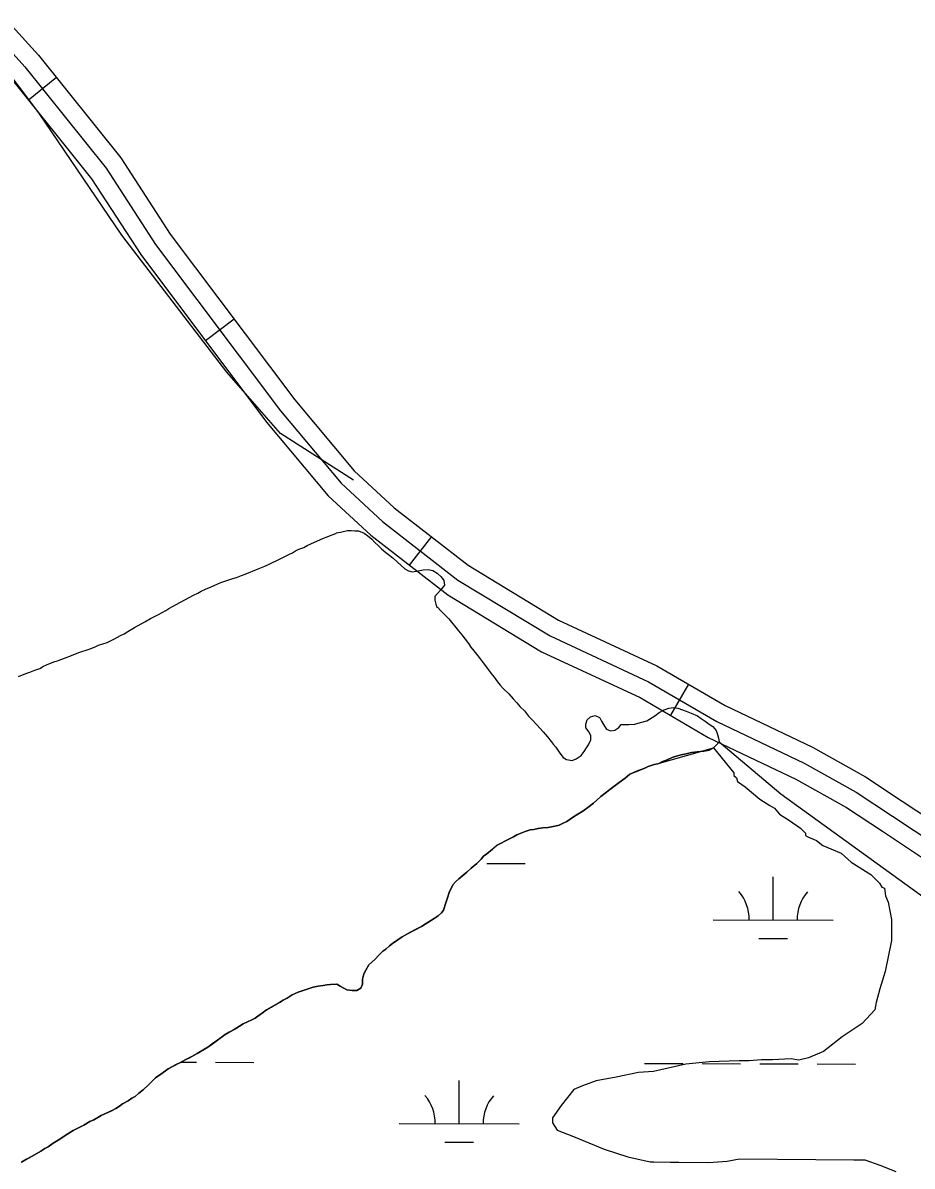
# Model space of a CAD drawing. Extents: x 3161665 to 3199565, y 885729 to 911164.
# Drawn here: x 3190776 to 3191518, y 904422 to 905376 of the extents above; entities that cross this region are included whole.
import ezdxf

# ---------------------------------------------------------------- set-up
doc = ezdxf.new("R2010")
doc.units = 0
for name, color, linetype in [('V-ROAD-CNTR', 7, 'Continuous'), ('V-SITE-VEGE', 7, 'Continuous'), ('V-TOPO-SHOR', 7, 'Continuous'), ('V-WETL-SWMP', 7, 'Continuous')]:
    doc.layers.add(name, color=color, linetype=linetype)

msp = doc.modelspace()

# ---------------------------------------------------------------- linework, layer by layer
at = {"layer": 'V-ROAD-CNTR'}
for p, q in [((3190803.88, 905330.29), (3190780.49, 905311.51)), ((3190952.19, 905128.7), (3190928.2, 905110.68)), ((3191116.64, 904947.36), (3191098.24, 904923.66)), ((3191331.08, 904824.21), (3191315.96, 904798.29))]:
    msp.add_line(p, q, dxfattribs=at)
for points in [[(3190744.69, 905397.8), (3190788.93, 905348.92), (3190857.57, 905263.42), (3190898.81, 905199.79), (3191002.64, 905061.49), (3191052.23, 905002.23), (3191085.63, 904971.43), (3191147.34, 904923.53), (3191222.71, 904877.79), (3191304.6, 904839.65), (3191361.66, 904806.37), (3191434.53, 904771.68), (3191478.67, 904747.02), (3191509.42, 904726.54), (3191545.88, 904702.41), (3191610.43, 904654.68), (3191682.8, 904599.04), (3191774.55, 904510.53), (3191807.81, 904482.42), (3191832.03, 904470.42), (3191844.34, 904462.65), (3191850.5, 904448.37), (3191849.4, 904405.57), (3191802.9, 904177.25)], [(3190732.71, 905388.68), (3190777.51, 905339.18), (3190845.4, 905254.63), (3190886.5, 905191.2), (3190990.88, 905052.17), (3191041.35, 904991.86), (3191075.93, 904959.98), (3191138.82, 904911.15), (3191215.63, 904864.54), (3191297.64, 904826.34), (3191354.64, 904793.1), (3191427.65, 904758.34), (3191470.85, 904734.21), (3191501.13, 904714.04), (3191537.28, 904690.12), (3191601.4, 904642.7), (3191673, 904587.67), (3191764.49, 904499.39), (3191799.52, 904469.78), (3191822.55, 904458.38), (3191835.36, 904443.08), (3191834.44, 904407.34)], [(3190766.09, 905329.44), (3190833.22, 905245.83), (3190874.2, 905182.61), (3190979.12, 905042.85), (3191030.47, 904981.49), (3191066.23, 904948.52), (3191130.31, 904898.77), (3191208.55, 904851.29), (3191290.68, 904813.04), (3191347.63, 904779.83), (3191420.76, 904745.01), (3191463.02, 904721.4), (3191492.83, 904701.54), (3191528.67, 904677.82), (3191592.37, 904630.72), (3191663.19, 904576.29), (3191754.43, 904488.26), (3191791.23, 904457.15), (3191813.07, 904446.33), (3191819.32, 904442.12), (3191820.22, 904437.8), (3191819.48, 904409.12), (3191765.11, 904152.48)]]:
    msp.add_lwpolyline(points, dxfattribs=at)
at = {"layer": 'V-SITE-VEGE'}
for points in [[(3191214.16, 904704.81), (3191219.6, 904705.95), (3191223.22, 904706.52), (3191225.95, 904707.99), (3191229.59, 904709.76), (3191232.33, 904711.54), (3191235.97, 904714.21), (3191242.95, 904718.35), (3191247.21, 904721.31), (3191251.77, 904724.88), (3191254.51, 904727.56), (3191257.86, 904730.53), (3191262.73, 904734.1), (3191265.47, 904736.48), (3191273.37, 904742.11), (3191282.19, 904749.25), (3191285.52, 904750.71), (3191294.6, 904754.23), (3191297.33, 904755.7), (3191302.48, 904757.15), (3191305.5, 904757.72), (3191307.01, 904758.3), (3191352.07, 904771.05), (3191369.03, 904750.22), (3191369.01, 904748.15), (3191371.06, 904746.06), (3191372.07, 904742.94), (3191378.25, 904738.75), (3191390.59, 904728.3), (3191398.83, 904723.06), (3191402.96, 904720.95), (3191407.05, 904715.75), (3191415.3, 904710.5), (3191424.56, 904704.22), (3191428.67, 904700.04), (3191428.65, 904697.97), (3191430.71, 904696.92), (3191437.94, 904693.75), (3191443.08, 904689.57), (3191458.56, 904683.24), (3191466.78, 904675.92), (3191483.26, 904665.44), (3191490.45, 904658.13), (3191492.49, 904655.01), (3191494.56, 904653.96), (3191495.54, 904647.74), (3191497.57, 904642.55), (3191500.56, 904628.03), (3191500.42, 904610.43), (3191495.03, 904584.59), (3191490.77, 904570.13), (3191487.58, 904558.77), (3191486.49, 904552.56), (3191476.05, 904541.26), (3191459.39, 904530.01), (3191443.76, 904517.71), (3191431.3, 904512.63), (3191423, 904510.63), (3191416.8, 904511.72), (3191401.26, 904510.8), (3191391.94, 904510.88), (3191381.58, 904509.93), (3191373.3, 904510), (3191348.45, 904509.16), (3191328.76, 904507.25), (3191301.8, 904501.25), (3191289.37, 904500.32), (3191270.7, 904496.33), (3191254.11, 904493.36), (3191242.69, 904489.31), (3191235.42, 904486.26), (3191224.96, 904472.89), (3191217.63, 904462.59), (3191217.59, 904458.45), (3191221.69, 904452.21), (3191235.1, 904446.92), (3191260.9, 904436.36), (3191280.52, 904429.99), (3191299.12, 904425.7), (3191302.22, 904425.67), (3191315.68, 904425.57), (3191322.93, 904425.51), (3191347.77, 904425.31), (3191363.31, 904426.22)], [(3190774.8, 904425.62), (3190790.88, 904434.77), (3190794.22, 904436.85), (3190796.95, 904438.32), (3190801.21, 904441.29), (3190806.67, 904444.84), (3190811.23, 904447.8), (3190817.91, 904451.95), (3190823.36, 904454.6), (3190826.7, 904456.37), (3190831.86, 904459.32), (3190835.19, 904460.79), (3190838.53, 904462.86), (3190841.26, 904464.34), (3190853.38, 904470.23), (3190859.15, 904474.08), (3190863.71, 904476.74), (3190866.74, 904478.81), (3190869.47, 904480.29), (3190872.52, 904482.97), (3190876.17, 904485.94), (3190880.74, 904490.11), (3190886.53, 904495.77), (3190897.17, 904503.49), (3190921.43, 904516.17), (3190928.71, 904520.6), (3190931.75, 904522.68), (3190938.14, 904527.43), (3190944.52, 904531.88), (3190947.86, 904533.95), (3190956.66, 904538.97), (3190959.69, 904541.05), (3190966.96, 904544.28), (3190969.69, 904545.75), (3190979.12, 904552.58), (3190993.07, 904560.56), (3190996.41, 904562.33), (3191000.66, 904564.99), (3191005.51, 904567.35), (3191013.08, 904569.97), (3191017.91, 904571.43), (3191022.14, 904572.28), (3191026.37, 904572.83), (3191029.39, 904573.4), (3191032.41, 904573.67), (3191037.84, 904573.91), (3191046.22, 904569.29), (3191050.44, 904568.64), (3191054.35, 904568.6), (3191057.69, 904570.67), (3191059.24, 904573.97), (3191059.29, 904578.18), (3191060.24, 904582.69), (3191062.08, 904585.69), (3191064.55, 904590.18), (3191069.73, 904594.94), (3191072.47, 904597.93), (3191076.13, 904601.5), (3191078.56, 904603.28), (3191081.61, 904605.96), (3191084.34, 904608.04), (3191088.6, 904611.01), (3191092.24, 904613.37), (3191096.79, 904616.04), (3191108.32, 904622.23), (3191118.94, 904628.74), (3191122.29, 904631.11), (3191125.03, 904633.49), (3191126.86, 904635.88), (3191129.99, 904646.1), (3191131.55, 904650.6), (3191134.64, 904656.89), (3191136.78, 904659.28), (3191139.52, 904661.96), (3191146.21, 904667.31), (3191149.87, 904670.89), (3191154.44, 904674.75), (3191158.1, 904678.33), (3191160.23, 904680.72), (3191162.97, 904682.79), (3191170.89, 904689.64), (3191174.22, 904691.41), (3191178.46, 904693.47), (3191187.87, 904698.48), (3191194.83, 904701.42), (3191199.07, 904702.88), (3191202.09, 904703.14), (3191205.71, 904704), (3191209.64, 904704.56), (3191214.16, 904704.81)], [(3191363.31, 904426.22), (3191373.68, 904428.2), (3191468.92, 904427.44), (3191478.23, 904427.36), (3191490.62, 904423.12), (3191504.04, 904417.84)]]:
    msp.add_lwpolyline(points, dxfattribs=at)
at = {"layer": 'V-TOPO-SHOR'}
for points in [[(3191051.76, 904994.52), (3190990.66, 905033.4), (3190945.9, 905084.49), (3190858.46, 905198.89), (3190789.34, 905301.02), (3190755.78, 905344.94), (3190744.61, 905364.34), (3190731.36, 905369.47), (3190697.74, 905380.76), (3190465.04, 905291.53), (3190230.29, 905198.23), (3190093.53, 905145.51), (3189956.77, 905092.78), (3189878.16, 905053.18), (3189717.95, 905005.61), (3189594.47, 904964.07)], [(3190772.22, 904830.75), (3190778.27, 904833.09), (3190781.6, 904834.26), (3190785.84, 904836.02), (3190790.08, 904837.48), (3190793.11, 904839.25), (3190797.66, 904841.31), (3190802.5, 904843.06), (3190804.92, 904843.64), (3190806.13, 904844.23), (3190810.67, 904845.98), (3190816.43, 904848.33), (3190822.48, 904850.67), (3190831.26, 904853.58), (3190836.1, 904855.34), (3190839.13, 904856.81), (3190846.09, 904859.14), (3190852.45, 904862.08), (3190857.31, 904864.74), (3190860.34, 904866.21), (3190863.38, 904868.29), (3190869.14, 904871.54), (3190877.63, 904876.26), (3190882.49, 904878.92), (3190889.16, 904882.46), (3190895.23, 904885.71), (3190897.66, 904887.49), (3190900.69, 904888.96), (3190907.36, 904892.8), (3190918.28, 904898.4), (3190921.92, 904900.17), (3190924.65, 904901.95), (3190928.28, 904903.41), (3190932.83, 904905.47), (3190936.16, 904906.94), (3190941.01, 904908.99), (3190951, 904912.5), (3190954.02, 904913.37), (3190958.25, 904914.82), (3190961.28, 904916), (3190972.18, 904920.39), (3190977.64, 904922.74), (3190981.88, 904924.8), (3190989.46, 904928.33), (3190997.64, 904932.46), (3191000.67, 904933.93), (3191003.4, 904935.41), (3191006.13, 904936.88), (3191010.37, 904938.34), (3191013.1, 904939.82), (3191016.13, 904941.29), (3191026.73, 904945.99), (3191029.76, 904947.16), (3191033.09, 904948.63), (3191037.03, 904950.09), (3191037.63, 904950.39), (3191040.96, 904950.95), (3191046.7, 904952.39), (3191049.72, 904952.36), (3191052.73, 904952.32), (3191055.74, 904952.29), (3191060.54, 904950.12), (3191063.53, 904947.98), (3191067.11, 904945.22), (3191069.49, 904942.48), (3191072.18, 904940.04), (3191075.16, 904937.29), (3191078.74, 904934.24), (3191082.03, 904931.49), (3191084.72, 904929.35), (3191088, 904926.3), (3191091.58, 904923.24), (3191094.56, 904920.49), (3191097.56, 904918.95), (3191100.56, 904918.01), (3191103.88, 904918.58), (3191106.9, 904919.15), (3191109.93, 904919.71), (3191113.85, 904919.97), (3191117.75, 904919.02), (3191121.35, 904916.87), (3191124.93, 904913.82), (3191127, 904910.78), (3191127.56, 904906.85), (3191124.2, 904902.67)], [(3191124.2, 904902.67), (3191121.76, 904899.99), (3191119.62, 904897.3), (3191119.58, 904894.28), (3191120.45, 904890.96), (3191121.32, 904888.54), (3191121.92, 904888.23), (3191124.31, 904885.79), (3191128.18, 904881.83), (3191131.16, 904878.78), (3191133.54, 904876.04), (3191137.1, 904871.48), (3191139.18, 904868.74), (3191142.16, 904865.39), (3191147.5, 904858.1), (3191149.57, 904855.06), (3191151.95, 904852.02), (3191156.41, 904846.54), (3191159.97, 904841.98), (3191163.54, 904837.42), (3191166.21, 904833.47), (3191168.88, 904830.12), (3191171.85, 904826.17), (3191173.93, 904823.43), (3191176.61, 904820.69), (3191181.38, 904816.11), (3191184.95, 904812.15), (3191187.93, 904808.8), (3191190.6, 904805.45), (3191194.18, 904802.1), (3191197.74, 904797.54), (3191200.43, 904794.79), (3191204.59, 904790.22), (3191209.95, 904784.44), (3191213.52, 904780.48), (3191216.49, 904776.52), (3191218.27, 904774.09), (3191220.35, 904771.66), (3191222.14, 904769.22), (3191223.92, 904766.79), (3191226.59, 904763.15), (3191229.28, 904761.31), (3191234.09, 904760.65), (3191237.43, 904762.12), (3191241.68, 904764.78), (3191244.13, 904768.07), (3191245.97, 904771.06), (3191247.81, 904773.75), (3191249.67, 904777.95), (3191249.7, 904781.27), (3191248.23, 904784.3), (3191245.56, 904787.95), (3191245.59, 904790.96), (3191246.54, 904794.57), (3191249.28, 904796.95), (3191253.21, 904798.11), (3191256.81, 904796.56), (3191257.11, 904796.25), (3191258.58, 904793.52), (3191260.95, 904789.28), (3191262.73, 904786.84), (3191266.02, 904785.3), (3191269.65, 904785.86), (3191272.99, 904788.23), (3191274.83, 904790.63), (3191278.44, 904790.58), (3191281.46, 904790.55), (3191286.28, 904790.8), (3191291.12, 904792.25), (3191296.26, 904793.69), (3191302.94, 904797.84), (3191306.59, 904800.51), (3191310.84, 904802.87), (3191314.77, 904804.33), (3191318.7, 904804.89), (3191322.31, 904804.25), (3191326.21, 904803), (3191329.21, 904801.76), (3191333.41, 904800.2), (3191338.51, 904797.73), (3191341.8, 904795.58), (3191345.09, 904793.43), (3191348.38, 904790.99), (3191351.37, 904788.84), (3191354.04, 904785.49), (3191355.21, 904782.17), (3191356.08, 904779.14), (3191356.65, 904776.12), (3191354.51, 904773.74), (3191352.07, 904771.05), (3191348.43, 904769.28), (3191343.9, 904768.43), (3191338.47, 904767.89), (3191333.64, 904767.34), (3191329.11, 904766.19), (3191324.87, 904765.33), (3191320.94, 904764.17), (3191317.61, 904763.01), (3191313.37, 904761.24), (3191308.83, 904759.49), (3191307.01, 904758.3)], [(3191307.01, 904758.3), (3191305.5, 904757.72), (3191302.48, 904757.15), (3191297.33, 904755.7), (3191294.6, 904754.23), (3191288.55, 904751.89), (3191285.52, 904750.71), (3191282.19, 904749.25), (3191278.24, 904745.97), (3191273.37, 904742.11), (3191270.02, 904739.74), (3191265.47, 904736.48), (3191262.73, 904734.1), (3191257.86, 904730.53), (3191254.51, 904727.56), (3191251.77, 904724.88), (3191247.21, 904721.31), (3191242.95, 904718.35), (3191235.97, 904714.21), (3191232.33, 904711.54), (3191229.59, 904709.76), (3191225.95, 904707.99), (3191223.22, 904706.52), (3191219.6, 904705.95), (3191214.16, 904704.81), (3191209.64, 904704.56), (3191205.71, 904704), (3191202.09, 904703.14), (3191199.07, 904702.88), (3191194.83, 904701.42), (3191187.87, 904698.48), (3191185.14, 904697.01), (3191181.19, 904694.94), (3191178.46, 904693.47), (3191174.22, 904691.41), (3191170.89, 904689.64), (3191167.53, 904686.66), (3191162.97, 904682.79), (3191160.23, 904680.72), (3191158.1, 904678.33), (3191154.44, 904674.75), (3191149.87, 904670.89), (3191146.21, 904667.31), (3191143.17, 904664.94), (3191139.52, 904661.96), (3191136.78, 904659.28), (3191134.64, 904656.89), (3191131.55, 904650.6), (3191129.99, 904646.1), (3191128.74, 904641.89), (3191126.86, 904635.88), (3191125.03, 904633.49), (3191122.29, 904631.11), (3191118.94, 904628.74), (3191112.27, 904624.6), (3191108.32, 904622.23), (3191103.47, 904619.58), (3191096.79, 904616.04), (3191092.24, 904613.37), (3191088.6, 904611.01), (3191084.34, 904608.04), (3191081.61, 904605.96), (3191078.56, 904603.28), (3191076.13, 904601.5), (3191072.47, 904597.93), (3191069.73, 904594.94), (3191064.55, 904590.18), (3191062.09, 904585.69), (3191060.24, 904582.69), (3191059.29, 904578.18), (3191059.24, 904573.97), (3191057.69, 904570.67), (3191054.35, 904568.6), (3191050.44, 904568.64), (3191046.22, 904569.29), (3191040.53, 904572.37), (3191037.84, 904573.91), (3191032.41, 904573.67), (3191029.39, 904573.4), (3191026.37, 904572.83), (3191022.14, 904572.28), (3191017.91, 904571.43), (3191013.08, 904569.97), (3191009.75, 904568.81), (3191005.51, 904567.35), (3191000.66, 904564.99), (3190996.41, 904562.33), (3190993.07, 904560.56), (3190990.04, 904558.79), (3190984.88, 904555.83), (3190979.12, 904552.58), (3190975.47, 904549.91), (3190973.04, 904548.13), (3190969.69, 904545.75), (3190966.96, 904544.28), (3190959.69, 904541.05), (3190956.66, 904538.97), (3190952.1, 904536.31), (3190947.86, 904533.95), (3190944.52, 904531.88), (3190941.18, 904529.51)], [(3190941.18, 904529.51), (3190938.14, 904527.43), (3190934.18, 904524.46), (3190931.75, 904522.68), (3190928.71, 904520.6), (3190921.43, 904516.17), (3190914.76, 904512.63), (3190911.72, 904511.15), (3190906.87, 904508.5), (3190903.84, 904507.02), (3190897.17, 904503.49), (3190894.74, 904501.7), (3190891.09, 904499.03), (3190886.53, 904495.77), (3190883.48, 904492.79), (3190880.74, 904490.11), (3190876.17, 904485.94), (3190872.52, 904482.97), (3190869.47, 904480.29), (3190866.74, 904478.82), (3190863.71, 904476.74), (3190859.15, 904474.08), (3190856.42, 904472.3), (3190853.38, 904470.23), (3190849.75, 904468.46), (3190844.29, 904465.81), (3190841.26, 904464.34), (3190838.53, 904462.86), (3190835.19, 904460.79), (3190831.86, 904459.32), (3190826.7, 904456.37), (3190823.36, 904454.6), (3190817.91, 904451.95), (3190811.23, 904447.8), (3190806.67, 904444.84), (3190801.21, 904441.29), (3190796.95, 904438.32), (3190794.22, 904436.85), (3190790.88, 904434.77), (3190783.6, 904430.64), (3190779.05, 904427.98), (3190774.8, 904425.61)]]:
    msp.add_lwpolyline(points, dxfattribs=at)
at = {"layer": 'V-WETL-SWMP'}
for p, q in [((3191162.99, 904674.73), (3191194.99, 904674.64)), ((3191401.7, 904627.64), (3191401.8, 904663.64)), ((3191351.7, 904627.77), (3191451.7, 904627.5)), ((3191389.66, 904612.24), (3191413.66, 904612.17)), ((3190907.64, 904508.93), (3190920.62, 904508.89)), ((3190936.62, 904508.85), (3190968.62, 904508.76)), ((3191294.53, 904507.86), (3191326.53, 904507.77)), ((3191342.53, 904507.73), (3191374.53, 904507.64)), ((3191390.53, 904507.6), (3191422.53, 904507.51)), ((3191438.53, 904507.46), (3191470.53, 904507.38)), ((3191139.8, 904457.55), (3191139.9, 904493.55)), ((3191089.8, 904457.69), (3191189.8, 904457.41)), ((3191127.76, 904442.15), (3191151.76, 904442.08))]:
    msp.add_line(p, q, dxfattribs=at)
for points in [[(3191059.29, 904578.18), (3191060.24, 904582.69), (3191062.09, 904585.69), (3191064.55, 904590.18), (3191069.73, 904594.94), (3191072.47, 904597.93), (3191076.13, 904601.5), (3191078.56, 904603.28), (3191081.61, 904605.96), (3191084.35, 904608.04), (3191088.6, 904611), (3191092.24, 904613.37), (3191096.8, 904616.03), (3191103.47, 904619.58), (3191108.32, 904622.23), (3191112.27, 904624.6), (3191118.94, 904628.74), (3191122.29, 904631.11), (3191125.03, 904633.49), (3191126.86, 904635.88), (3191128.74, 904641.89), (3191130, 904646.1), (3191131.55, 904650.6), (3191134.64, 904656.89), (3191136.78, 904659.28), (3191139.52, 904661.96), (3191143.17, 904664.94), (3191146.21, 904667.31), (3191149.87, 904670.89), (3191154.44, 904674.75), (3191158.1, 904678.33), (3191160.23, 904680.71), (3191162.97, 904682.79), (3191167.54, 904686.66), (3191170.89, 904689.64), (3191174.22, 904691.41), (3191178.46, 904693.47), (3191181.19, 904694.94), (3191185.14, 904697.01), (3191187.87, 904698.48), (3191194.83, 904701.42), (3191199.07, 904702.88), (3191202.09, 904703.14), (3191205.71, 904704.01), (3191209.64, 904704.56), (3191214.16, 904704.81), (3191219.6, 904705.96), (3191223.22, 904706.52), (3191225.95, 904707.99), (3191229.59, 904709.76), (3191232.32, 904711.54), (3191235.97, 904714.21), (3191242.95, 904718.35), (3191247.21, 904721.31), (3191251.77, 904724.88), (3191254.51, 904727.56), (3191257.86, 904730.53), (3191262.73, 904734.1), (3191265.47, 904736.48), (3191270.02, 904739.74), (3191273.37, 904742.11), (3191278.23, 904745.97), (3191282.19, 904749.25), (3191285.52, 904750.71), (3191288.55, 904751.88), (3191294.61, 904754.23), (3191297.34, 904755.7), (3191302.48, 904757.15), (3191305.5, 904757.72), (3191307.01, 904758.3), (3191308.83, 904759.49), (3191313.37, 904761.25), (3191317.61, 904763.01), (3191320.94, 904764.17), (3191324.87, 904765.33), (3191329.1, 904766.19), (3191333.64, 904767.34), (3191338.47, 904767.89), (3191343.9, 904768.43), (3191348.43, 904769.28), (3191352.07, 904771.05), (3191354.51, 904773.73), (3191356.65, 904776.12), (3191408.05, 904732.88), (3191542.66, 904635.45)], [(3190774.8, 904425.61), (3190779.05, 904427.98), (3190783.6, 904430.64), (3190790.88, 904434.77), (3190794.22, 904436.85), (3190796.95, 904438.32), (3190801.21, 904441.29), (3190806.67, 904444.84), (3190811.23, 904447.8), (3190817.91, 904451.95), (3190823.36, 904454.6), (3190826.7, 904456.37), (3190831.86, 904459.32), (3190835.19, 904460.79), (3190838.53, 904462.86), (3190841.26, 904464.34), (3190844.29, 904465.81), (3190849.75, 904468.46), (3190853.38, 904470.23), (3190856.42, 904472.3), (3190859.15, 904474.08), (3190863.71, 904476.74), (3190866.74, 904478.82), (3190869.47, 904480.29), (3190872.52, 904482.97), (3190876.17, 904485.94), (3190880.74, 904490.11), (3190883.48, 904492.79), (3190886.53, 904495.77), (3190891.09, 904499.03), (3190894.74, 904501.7), (3190897.17, 904503.48), (3190903.84, 904507.02), (3190906.87, 904508.5), (3190911.73, 904511.15), (3190914.76, 904512.63), (3190921.43, 904516.17), (3190928.71, 904520.6), (3190931.75, 904522.68), (3190934.18, 904524.46), (3190938.14, 904527.43), (3190941.17, 904529.5), (3190944.52, 904531.88), (3190947.86, 904533.95), (3190952.1, 904536.31), (3190956.66, 904538.97), (3190959.69, 904541.05), (3190966.96, 904544.28), (3190969.69, 904545.75), (3190973.04, 904548.13), (3190975.47, 904549.91), (3190979.12, 904552.58), (3190984.88, 904555.83), (3190990.04, 904558.78), (3190993.07, 904560.56), (3190996.41, 904562.33), (3191000.66, 904564.99), (3191005.51, 904567.35), (3191009.75, 904568.81), (3191013.08, 904569.97), (3191017.91, 904571.43), (3191022.14, 904572.28), (3191026.37, 904572.84), (3191029.39, 904573.4), (3191032.41, 904573.67), (3191037.84, 904573.91), (3191040.53, 904572.37), (3191046.22, 904569.29), (3191050.44, 904568.64), (3191054.35, 904568.6), (3191057.69, 904570.67), (3191059.24, 904573.97), (3191059.29, 904578.18)]]:
    msp.add_lwpolyline(points, dxfattribs=at)
for centre, start, end in [((3191346.46, 904628.26), 359.06984, 40.6135), ((3191456.95, 904627.96), 139.06985, 180.6135), ((3191084.56, 904458.17), 359.06984, 40.6135), ((3191195.04, 904457.87), 139.06985, 180.6135)]:
    msp.add_arc(centre, 35.25, start, end, dxfattribs=at)

doc.saveas('drawing.dxf')
